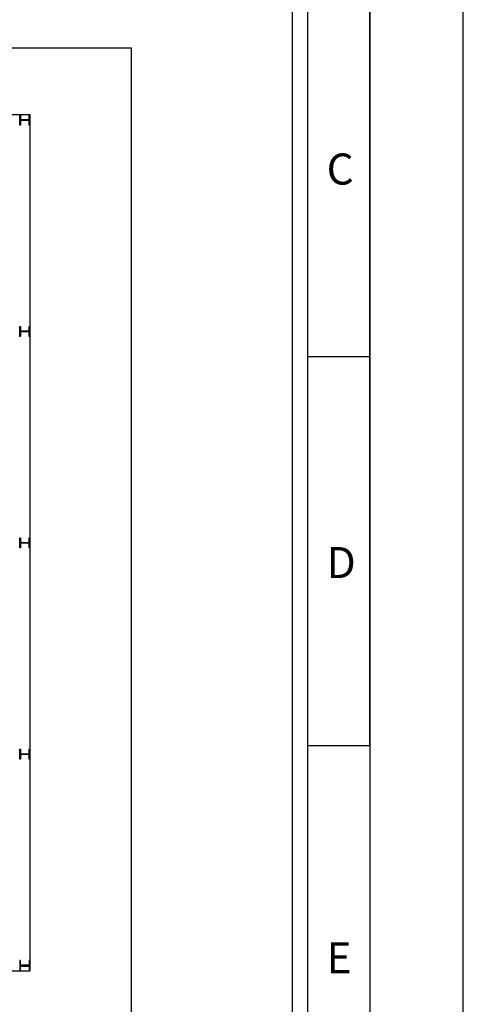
# Model space of a CAD drawing. Header units: millimetres. Extents: x -559 to 10735, y -2326 to 222.
# Tile 483 of 656: x 4174 to 4230, y -1967 to -1842. Entities that reach past the tile are written whole.
import ezdxf

# ---------------------------------------------------------------- set-up
doc = ezdxf.new("R2010")
doc.units = ezdxf.units.MM
doc.header["$LTSCALE"] = 4
for name, color, linetype in [('Extremos da Area Total', 253, 'Continuous'), ('Modelo', 251, 'Continuous'), ('Planta Baixa', 251, 'Continuous')]:
    doc.layers.add(name, color=color, linetype=linetype)

msp = doc.modelspace()

# ---------------------------------------------------------------- linework, layer by layer
at = {"layer": 'Extremos da Area Total'}
msp.add_lwpolyline([(3685.39, -1862.34), (3685.39, -1845.41), (4188.19, -1845.41), (4188.19, -1990.69), (3685.39, -1990.69), (3685.39, -1865.19)], dxfattribs=at)
at = {"layer": 'Modelo'}
for p, q in [((4218.56, -1835.28), (4218.56, -2112.1)), ((4218.56, -1934.14), (4218.56, -1835.28)), ((4218.56, -1884.71), (4210.65, -1884.71)), ((4210.65, -1934.14), (4218.56, -1934.14)), ((4218.56, -1934.14), (4218.56, -2033.01))]:
    msp.add_line(p, q, dxfattribs=at)
for points in [[(3643.16, -2131.87), (4230.42, -2131.87), (4230.42, -1716.64), (3643.16, -1716.64)], [(3662.93, -2112.1), (4210.65, -2112.1), (4210.65, -1736.41), (3662.93, -1736.41)], [(4208.67, -2110.12), (3664.91, -2110.12), (3664.91, -1738.39), (4208.67, -1738.39)]]:
    msp.add_lwpolyline(points, close=True, dxfattribs=at)
at = {"layer": 'Planta Baixa'}
for p, q in [((4175.37, -1853.92), (4166.64, -1853.92)), ((4175.37, -1962.79), (4175.37, -1853.92)), ((4166.64, -1962.79), (4175.37, -1962.79))]:
    msp.add_line(p, q, dxfattribs=at)
for points in [[(4175.35, -1855.24), (4175.24, -1855.24), (4175.24, -1854.7, 0.414214), (4175.18, -1854.65), (4174.22, -1854.65, 0.414214), (4174.16, -1854.7), (4174.16, -1855.24), (4174.06, -1855.24), (4174.06, -1853.95), (4174.16, -1853.95), (4174.16, -1854.49, 0.414214), (4174.22, -1854.54), (4175.18, -1854.54, 0.414214), (4175.24, -1854.49), (4175.24, -1853.95), (4175.35, -1853.95)], [(4175.35, -1882.12), (4175.24, -1882.12), (4175.24, -1881.58, 0.414214), (4175.18, -1881.53), (4174.22, -1881.53, 0.414214), (4174.16, -1881.58), (4174.16, -1882.12), (4174.06, -1882.12), (4174.06, -1880.83), (4174.16, -1880.83), (4174.16, -1881.37, 0.414214), (4174.22, -1881.42), (4175.18, -1881.42, 0.414214), (4175.24, -1881.37), (4175.24, -1880.83), (4175.35, -1880.83)], [(4175.35, -1909), (4175.24, -1909), (4175.24, -1908.47, 0.414214), (4175.18, -1908.41), (4174.22, -1908.41, 0.414214), (4174.16, -1908.47), (4174.16, -1909), (4174.06, -1909), (4174.06, -1907.71), (4174.16, -1907.71), (4174.16, -1908.25, 0.414214), (4174.22, -1908.3), (4175.18, -1908.3, 0.414214), (4175.24, -1908.25), (4175.24, -1907.71), (4175.35, -1907.71)], [(4175.35, -1935.88), (4175.24, -1935.88), (4175.24, -1935.35, 0.414214), (4175.18, -1935.29), (4174.22, -1935.29, 0.414214), (4174.16, -1935.35), (4174.16, -1935.88), (4174.06, -1935.88), (4174.06, -1934.59), (4174.16, -1934.59), (4174.16, -1935.13, 0.414214), (4174.22, -1935.18), (4175.18, -1935.18, 0.414214), (4175.24, -1935.13), (4175.24, -1934.59), (4175.35, -1934.59)], [(4175.35, -1961.47), (4175.24, -1961.47), (4175.24, -1962.01, -0.414214), (4175.18, -1962.07), (4174.22, -1962.07, -0.414214), (4174.16, -1962.01), (4174.16, -1961.47), (4174.06, -1961.47), (4174.06, -1962.76), (4174.16, -1962.76), (4174.16, -1962.23, -0.414214), (4174.22, -1962.17), (4175.18, -1962.17, -0.414214), (4175.24, -1962.23), (4175.24, -1962.76), (4175.35, -1962.76)]]:
    msp.add_lwpolyline(points, format="xyb", close=True, dxfattribs=at)

# ---------------------------------------------------------------- texts
at = {"layer": 'Modelo', "char_height": 3.95, "attachment_point": 1}
for s, insert in [('C', (4213.05, -1858.85)), ('D', (4213.05, -1908.89)), ('E', (4213.05, -1959.14))]:
    msp.add_mtext_dynamic_manual_height_columns(s, width=54.2922, gutter_width=19.77, heights=[0], dxfattribs=dict(at, insert=insert))

doc.saveas('drawing.dxf')
